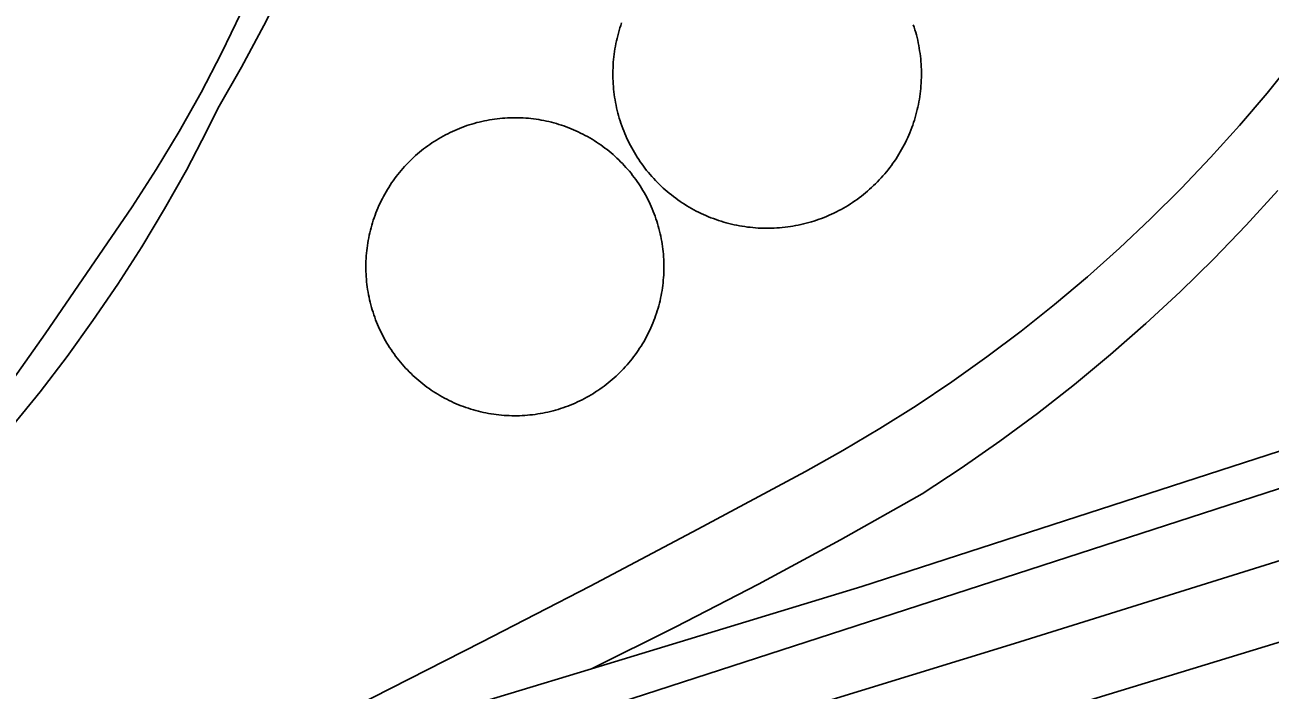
# Model space of a CAD drawing. Extents: x 3651524 to 3689615, y 505651 to 531377.
# Drawn here: x 3675107.5 to 3675321, y 513711 to 513825.1 of the extents above; entities that cross this region are included whole.
import ezdxf

# ---------------------------------------------------------------- set-up
doc = ezdxf.new("R2010")
doc.units = 0
for name, color, linetype in [('V-DOMW-TANK', 7, 'Continuous'), ('V-RAIL-TRAK', 7, 'Continuous'), ('V-SITE-OTLN', 7, 'Continuous')]:
    doc.layers.add(name, color=color, linetype=linetype)

msp = doc.modelspace()

# ---------------------------------------------------------------- linework, layer by layer
at = {"layer": 'V-DOMW-TANK'}
for points in [[(3675209.711, 513808.207), (3675209.568, 513808.645), (3675209.43, 513809.085), (3675209.303, 513809.53), (3675209.183, 513809.976), (3675209.07, 513810.423), (3675208.966, 513810.873), (3675208.867, 513811.322), (3675208.779, 513811.776), (3675208.697, 513812.231), (3675208.624, 513812.688), (3675208.558, 513813.145), (3675208.501, 513813.603), (3675208.451, 513814.062), (3675208.411, 513814.521), (3675208.376, 513814.982), (3675208.351, 513815.442), (3675208.335, 513815.903), (3675208.324, 513816.366), (3675208.324, 513816.827), (3675208.331, 513817.29), (3675208.345, 513817.75), (3675208.37, 513818.213), (3675208.4, 513818.672), (3675208.439, 513819.133), (3675208.486, 513819.592), (3675208.542, 513820.05), (3675208.603, 513820.507), (3675208.675, 513820.964), (3675208.755, 513821.418), (3675208.841, 513821.871), (3675208.935, 513822.324), (3675209.039, 513822.776), (3675209.15, 513823.221), (3675209.267, 513823.667), (3675209.394, 513824.112), (3675209.527, 513824.554), (3675209.668, 513824.994), (3675209.817, 513825.43)], [(3675259.838, 513825.123), (3675259.983, 513824.685), (3675260.118, 513824.243), (3675260.245, 513823.8), (3675260.368, 513823.354), (3675260.481, 513822.907), (3675260.585, 513822.457), (3675260.682, 513822.006), (3675260.772, 513821.554), (3675260.854, 513821.099), (3675260.925, 513820.642), (3675260.991, 513820.186), (3675261.048, 513819.727), (3675261.099, 513819.268), (3675261.142, 513818.807), (3675261.173, 513818.349), (3675261.198, 513817.888), (3675261.216, 513817.427), (3675261.224, 513816.964), (3675261.226, 513816.503), (3675261.22, 513816.04)], [(3675261.22, 513816.04), (3675261.204, 513815.58), (3675261.181, 513815.119), (3675261.151, 513814.658), (3675261.11, 513814.197), (3675261.065, 513813.741), (3675261.009, 513813.28), (3675260.946, 513812.823), (3675260.874, 513812.366), (3675260.796, 513811.912), (3675260.708, 513811.459), (3675260.614, 513811.006), (3675260.512, 513810.556), (3675260.401, 513810.107), (3675260.282, 513809.663), (3675260.155, 513809.219), (3675260.022, 513808.776), (3675259.881, 513808.336), (3675259.731, 513807.9), (3675259.576, 513807.465), (3675259.41, 513807.033), (3675259.24, 513806.605), (3675259.06, 513806.179), (3675258.873, 513805.757), (3675258.679, 513805.34), (3675258.478, 513804.924), (3675258.269, 513804.512), (3675258.054, 513804.103), (3675257.833, 513803.699), (3675257.601, 513803.3), (3675257.364, 513802.902), (3675257.12, 513802.509), (3675256.87, 513802.122), (3675256.612, 513801.739), (3675256.348, 513801.36), (3675256.078, 513800.986), (3675255.801, 513800.617), (3675255.519, 513800.252), (3675255.228, 513799.892), (3675254.933, 513799.538), (3675254.63, 513799.189), (3675254.323, 513798.845), (3675254.009, 513798.507), (3675253.688, 513798.172), (3675253.362, 513797.846), (3675253.032, 513797.524), (3675252.694, 513797.209), (3675252.352, 513796.9), (3675252.004, 513796.595), (3675251.652, 513796.298), (3675251.294, 513796.007), (3675250.931, 513795.72), (3675250.562, 513795.442), (3675250.19, 513795.169), (3675249.813, 513794.905), (3675249.43, 513794.645), (3675249.045, 513794.393), (3675248.654, 513794.145), (3675248.26, 513793.91), (3675247.859, 513793.676), (3675247.456, 513793.451)], [(3675184.564, 513808.205), (3675184.994, 513808.324), (3675185.426, 513808.432), (3675185.86, 513808.537), (3675186.294, 513808.631), (3675186.732, 513808.719), (3675187.171, 513808.799), (3675187.611, 513808.87), (3675188.049, 513808.934), (3675188.494, 513808.991), (3675188.938, 513809.04), (3675189.383, 513809.081), (3675189.827, 513809.118), (3675190.271, 513809.141), (3675190.718, 513809.159), (3675191.162, 513809.169), (3675191.609, 513809.171), (3675192.055, 513809.165), (3675192.5, 513809.153), (3675192.946, 513809.133), (3675193.39, 513809.104), (3675193.835, 513809.067), (3675194.279, 513809.022), (3675194.722, 513808.971), (3675195.164, 513808.911), (3675195.604, 513808.844), (3675196.045, 513808.768), (3675196.483, 513808.686), (3675196.919, 513808.596), (3675197.353, 513808.498), (3675197.788, 513808.393), (3675198.222, 513808.278), (3675198.648, 513808.158), (3675199.076, 513808.031), (3675199.5, 513807.896), (3675199.924, 513807.752), (3675200.343, 513807.603), (3675200.759, 513807.445), (3675201.175, 513807.279), (3675201.587, 513807.107), (3675201.994, 513806.929), (3675202.4, 513806.742), (3675202.801, 513806.548), (3675203.198, 513806.349), (3675203.596, 513806.14), (3675203.987, 513805.927), (3675204.374, 513805.706), (3675204.757, 513805.477), (3675205.136, 513805.243), (3675205.513, 513805.004), (3675205.885, 513804.756), (3675206.25, 513804.502), (3675206.612, 513804.242), (3675206.969, 513803.976), (3675207.323, 513803.703), (3675207.671, 513803.425), (3675208.013, 513803.14), (3675208.351, 513802.849), (3675208.685, 513802.552), (3675209.013, 513802.249), (3675209.334, 513801.942), (3675209.652, 513801.629), (3675209.963, 513801.309), (3675210.27, 513800.986), (3675210.569, 513800.656), (3675210.862, 513800.318), (3675211.153, 513799.98), (3675211.435, 513799.636), (3675211.712, 513799.286), (3675211.982, 513798.929), (3675212.246, 513798.571), (3675212.502, 513798.206), (3675212.754, 513797.838), (3675213, 513797.465), (3675213.238, 513797.088), (3675213.471, 513796.707), (3675213.698, 513796.322), (3675213.913, 513795.933), (3675214.124, 513795.542), (3675214.329, 513795.145), (3675214.528, 513794.745), (3675214.718, 513794.342), (3675214.903, 513793.936), (3675215.079, 513793.527), (3675215.249, 513793.113), (3675215.411, 513792.699), (3675215.564, 513792.28), (3675215.712, 513791.86), (3675215.853, 513791.436), (3675215.984, 513791.01), (3675216.111, 513790.582), (3675216.228, 513790.15), (3675216.338, 513789.72), (3675216.439, 513789.287), (3675216.537, 513788.851), (3675216.623, 513788.413), (3675216.703, 513787.973), (3675216.775, 513787.534), (3675216.84, 513787.092), (3675216.897, 513786.65), (3675216.949, 513786.207)], [(3675166.754, 513789.881), (3675166.867, 513790.315), (3675166.988, 513790.744), (3675167.115, 513791.172), (3675167.25, 513791.595), (3675167.393, 513792.019), (3675167.545, 513792.439), (3675167.7, 513792.855), (3675167.866, 513793.271), (3675168.038, 513793.68), (3675168.216, 513794.09), (3675168.403, 513794.495), (3675168.597, 513794.897), (3675168.796, 513795.294), (3675169.005, 513795.689), (3675169.218, 513796.081), (3675169.439, 513796.468), (3675169.666, 513796.853), (3675169.902, 513797.232), (3675170.142, 513797.604), (3675170.389, 513797.977), (3675170.643, 513798.346), (3675170.905, 513798.706), (3675171.17, 513799.065), (3675171.442, 513799.417), (3675171.721, 513799.765), (3675172.005, 513800.109), (3675172.296, 513800.447), (3675172.593, 513800.781), (3675172.896, 513801.108), (3675173.203, 513801.43), (3675173.517, 513801.747), (3675173.836, 513802.059), (3675174.16, 513802.364), (3675174.489, 513802.665), (3675174.825, 513802.96), (3675175.165, 513803.249), (3675175.509, 513803.531), (3675175.86, 513803.808), (3675176.216, 513804.076), (3675176.574, 513804.34), (3675176.939, 513804.598), (3675177.308, 513804.85), (3675177.678, 513805.096), (3675178.057, 513805.333), (3675178.438, 513805.565), (3675178.823, 513805.79), (3675179.21, 513806.009), (3675179.603, 513806.22), (3675180.001, 513806.425), (3675180.4, 513806.622), (3675180.803, 513806.812), (3675181.209, 513806.996), (3675181.619, 513807.173), (3675182.03, 513807.343), (3675182.446, 513807.504), (3675182.866, 513807.66), (3675183.286, 513807.807), (3675183.71, 513807.947), (3675184.136, 513808.08), (3675184.564, 513808.205)], [(3675247.456, 513793.451), (3675247.048, 513793.234), (3675246.638, 513793.023), (3675246.223, 513792.82), (3675245.805, 513792.624), (3675245.385, 513792.435), (3675244.959, 513792.253), (3675244.533, 513792.079), (3675244.101, 513791.913), (3675243.669, 513791.753), (3675243.233, 513791.602), (3675242.792, 513791.458), (3675242.352, 513791.321), (3675241.906, 513791.196), (3675241.463, 513791.073), (3675241.015, 513790.961), (3675240.566, 513790.854), (3675240.114, 513790.758), (3675239.661, 513790.668), (3675239.206, 513790.588), (3675238.752, 513790.514), (3675238.295, 513790.451), (3675237.836, 513790.391), (3675237.377, 513790.342), (3675236.917, 513790.301), (3675236.456, 513790.266), (3675235.995, 513790.242), (3675235.534, 513790.223), (3675235.073, 513790.215), (3675234.611, 513790.213), (3675234.15, 513790.221), (3675233.689, 513790.236), (3675233.226, 513790.258), (3675232.767, 513790.289), (3675232.307, 513790.328), (3675231.848, 513790.375), (3675231.389, 513790.43), (3675230.934, 513790.494), (3675230.476, 513790.565), (3675230.021, 513790.643), (3675229.566, 513790.731), (3675229.116, 513790.825), (3675228.665, 513790.928), (3675228.217, 513791.038), (3675227.77, 513791.157), (3675227.326, 513791.282), (3675226.886, 513791.417), (3675226.445, 513791.559), (3675226.009, 513791.708), (3675225.575, 513791.864), (3675225.143, 513792.032), (3675224.715, 513792.2), (3675224.289, 513792.38), (3675223.867, 513792.568), (3675223.447, 513792.761), (3675223.033, 513792.961), (3675222.62, 513793.17), (3675222.212, 513793.385), (3675221.806, 513793.609), (3675221.407, 513793.838), (3675221.012, 513794.076), (3675220.619, 513794.319), (3675220.232, 513794.569), (3675219.849, 513794.827), (3675219.47, 513795.091), (3675219.093, 513795.362), (3675218.726, 513795.636), (3675218.362, 513795.921), (3675218.001, 513796.212), (3675217.647, 513796.507), (3675217.297, 513796.808), (3675216.955, 513797.117), (3675216.615, 513797.43), (3675216.283, 513797.75), (3675215.955, 513798.075), (3675215.634, 513798.407), (3675215.318, 513798.743), (3675215.007, 513799.087), (3675214.704, 513799.433), (3675214.407, 513799.787), (3675214.116, 513800.144), (3675213.83, 513800.508), (3675213.551, 513800.875), (3675213.281, 513801.248), (3675213.014, 513801.627), (3675212.754, 513802.008), (3675212.502, 513802.395), (3675212.257, 513802.786), (3675212.017, 513803.181), (3675211.786, 513803.58), (3675211.56, 513803.984), (3675211.343, 513804.389), (3675211.13, 513804.801), (3675210.93, 513805.215), (3675210.733, 513805.632), (3675210.545, 513806.054), (3675210.362, 513806.478), (3675210.188, 513806.906), (3675210.022, 513807.336), (3675209.863, 513807.771), (3675209.711, 513808.207)], [(3675189.663, 513758.137), (3675189.217, 513758.174), (3675188.772, 513758.217), (3675188.33, 513758.27), (3675187.888, 513758.33), (3675187.447, 513758.397), (3675187.009, 513758.471), (3675186.569, 513758.555), (3675186.132, 513758.645), (3675185.694, 513758.744), (3675185.264, 513758.848), (3675184.832, 513758.961), (3675184.402, 513759.081), (3675183.976, 513759.21), (3675183.55, 513759.348), (3675183.128, 513759.489), (3675182.708, 513759.638), (3675182.29, 513759.796), (3675181.877, 513759.96), (3675181.465, 513760.132), (3675181.057, 513760.312), (3675180.652, 513760.499), (3675180.251, 513760.691), (3675179.849, 513760.892), (3675179.456, 513761.099), (3675179.065, 513761.316), (3675178.678, 513761.535), (3675178.295, 513761.76), (3675177.916, 513761.996), (3675177.539, 513762.237), (3675177.168, 513762.483), (3675176.802, 513762.737), (3675176.439, 513762.997), (3675176.083, 513763.265), (3675175.729, 513763.538), (3675175.38, 513763.816), (3675175.038, 513764.101), (3675174.7, 513764.392), (3675174.367, 513764.689), (3675174.039, 513764.99), (3675173.715, 513765.299), (3675173.4, 513765.613), (3675173.089, 513765.932), (3675172.781, 513766.256), (3675172.482, 513766.585), (3675172.188, 513766.919), (3675171.899, 513767.261), (3675171.616, 513767.605), (3675171.34, 513767.955), (3675171.069, 513768.31), (3675170.805, 513768.67), (3675170.545, 513769.033), (3675170.295, 513769.401), (3675170.051, 513769.774), (3675169.812, 513770.151), (3675169.58, 513770.532), (3675169.355, 513770.915), (3675169.138, 513771.306), (3675168.925, 513771.699), (3675168.722, 513772.094), (3675168.524, 513772.494), (3675168.333, 513772.897), (3675168.149, 513773.305), (3675167.973, 513773.714), (3675167.805, 513774.126), (3675167.641, 513774.542), (3675167.487, 513774.96), (3675167.34, 513775.381), (3675167.199, 513775.803), (3675167.065, 513776.229), (3675166.941, 513776.657), (3675166.824, 513777.087), (3675166.713, 513777.52), (3675166.609, 513777.956), (3675166.515, 513778.39), (3675166.429, 513778.828), (3675166.349, 513779.264), (3675166.275, 513779.707), (3675166.211, 513780.147), (3675166.154, 513780.59), (3675166.105, 513781.034), (3675166.064, 513781.476), (3675166.031, 513781.919), (3675166.005, 513782.369), (3675165.986, 513782.812), (3675165.976, 513783.258), (3675165.974, 513783.705), (3675165.98, 513784.151), (3675165.992, 513784.595), (3675166.015, 513785.042), (3675166.041, 513785.486), (3675166.078, 513785.931), (3675166.123, 513786.375), (3675166.175, 513786.817), (3675166.234, 513787.26), (3675166.302, 513787.7), (3675166.377, 513788.141), (3675166.459, 513788.579), (3675166.549, 513789.015), (3675166.648, 513789.449), (3675166.754, 513789.881)], [(3675216.949, 513786.207), (3675216.988, 513785.763), (3675217.02, 513785.318), (3675217.047, 513784.874), (3675217.065, 513784.427), (3675217.076, 513783.981), (3675217.078, 513783.537), (3675217.072, 513783.09), (3675217.059, 513782.644), (3675217.035, 513782.199), (3675217.008, 513781.755), (3675216.973, 513781.308), (3675216.928, 513780.866), (3675216.877, 513780.424), (3675216.818, 513779.983), (3675216.75, 513779.539), (3675216.674, 513779.101), (3675216.592, 513778.662), (3675216.502, 513778.226), (3675216.404, 513777.79), (3675216.297, 513777.36), (3675216.185, 513776.926), (3675216.064, 513776.496), (3675215.937, 513776.07), (3675215.802, 513775.644), (3675215.658, 513775.222), (3675215.507, 513774.802), (3675215.349, 513774.384), (3675215.185, 513773.97), (3675215.013, 513773.559), (3675214.835, 513773.151), (3675214.649, 513772.746), (3675214.454, 513772.344), (3675214.253, 513771.945), (3675214.047, 513771.55), (3675213.834, 513771.158), (3675213.612, 513770.771), (3675213.385, 513770.388), (3675213.15, 513770.01), (3675212.91, 513769.633), (3675212.662, 513769.262), (3675212.408, 513768.895), (3675212.148, 513768.533), (3675211.882, 513768.177), (3675211.607, 513767.822), (3675211.331, 513767.474), (3675211.046, 513767.132), (3675210.755, 513766.794), (3675210.459, 513766.46), (3675210.155, 513766.133), (3675209.848, 513765.809), (3675209.535, 513765.494), (3675209.215, 513765.182), (3675208.892, 513764.875), (3675208.56, 513764.576), (3675208.226, 513764.281), (3675207.886, 513763.993), (3675207.54, 513763.71), (3675207.192, 513763.433), (3675206.836, 513763.165), (3675206.477, 513762.899), (3675206.113, 513762.641), (3675205.744, 513762.391), (3675205.371, 513762.145), (3675204.994, 513761.908), (3675204.614, 513761.674), (3675204.228, 513761.449), (3675203.841, 513761.232), (3675203.448, 513761.021), (3675203.049, 513760.816), (3675202.652, 513760.617), (3675202.248, 513760.427), (3675201.843, 513760.243), (3675201.433, 513760.067), (3675201.019, 513759.899), (3675200.604, 513759.733), (3675200.186, 513759.581), (3675199.766, 513759.434), (3675199.342, 513759.292), (3675198.916, 513759.161), (3675198.49, 513759.034), (3675198.058, 513758.918), (3675197.626, 513758.807), (3675197.192, 513758.705), (3675196.757, 513758.61), (3675196.319, 513758.522), (3675195.881, 513758.442), (3675195.441, 513758.371), (3675194.998, 513758.305), (3675194.558, 513758.248), (3675194.113, 513758.201), (3675193.669, 513758.158), (3675193.225, 513758.125), (3675192.78, 513758.098), (3675192.334, 513758.082), (3675191.889, 513758.072), (3675191.443, 513758.07), (3675190.996, 513758.074), (3675190.55, 513758.088), (3675190.105, 513758.109), (3675189.663, 513758.137)]]:
    msp.add_lwpolyline(points, dxfattribs=at)
at = {"layer": 'V-RAIL-TRAK'}
for points in [[(3674900.293, 513609.639), (3674964.94, 513636.226), (3674976.886, 513641.133), (3675059.044, 513668.83), (3675129.628, 513691.254), (3675175.944, 513705.969), (3675204.657, 513714.691), (3675251.003, 513728.769), (3675412.764, 513781.196), (3675484.886, 513808.057), (3675549.966, 513833.532), (3675597.133, 513853.902), (3675618.121, 513862.964), (3675687.311, 513894.387), (3675743.307, 513917.398), (3675756.449, 513922.801), (3675793.85, 513939.498), (3675809.472, 513946.471), (3675896.315, 513984.613), (3675966.482, 514014.514), (3676014.004, 514036.17), (3676060.393, 514055.546)], [(3674783.219, 513551.99), (3674816.438, 513561.912), (3674849.593, 513572.036), (3674882.688, 513582.355), (3674915.721, 513592.876), (3674970.406, 513609.618), (3674991.792, 513616.164), (3675090.042, 513647.099), (3675240.689, 513694.199), (3675385.274, 513738.39), (3675554.559, 513791.192), (3675682.017, 513830.159), (3675850.325, 513884.48), (3676019.578, 513935.279), (3676131.442, 513970.998), (3676200.499, 513994.403), (3676254.957, 514014.039), (3676283.694, 514024.084), (3676328.374, 514040.989)], [(3674574.872, 513502.199), (3674636.341, 513520.365), (3674669.565, 513530.185), (3674761.77, 513559.215), (3674820.876, 513576.971), (3674842.367, 513583.429), (3674922.973, 513608.144), (3674967.803, 513622.611), (3674986.467, 513628.632), (3675050.463, 513649.114), (3675128.553, 513673.369), (3675277.17, 513718.998), (3675430.84, 513767.05), (3675573.444, 513812.78), (3675690.829, 513848.909), (3675836.456, 513895.589), (3675994.142, 513944.073), (3676112.045, 513981.195), (3676155.363, 513994.003), (3676217.294, 514011.01)], [(3675140.618, 513810.769), (3675144.628, 513817.81), (3675148.449, 513824.953), (3675152.082, 513832.197), (3675155.523, 513839.533), (3675158.769, 513846.957), (3675161.819, 513854.465), (3675164.669, 513862.049), (3675167.321, 513869.706), (3675169.769, 513877.429), (3675172.011, 513885.216), (3675174.049, 513893.057), (3675175.88, 513900.953), (3675177.502, 513908.891), (3675178.915, 513916.87), (3675180.117, 513924.881), (3675181.535, 513931.838), (3675182.733, 513938.836), (3675183.71, 513945.867)], [(3675085.301, 513734.944), (3675097.636, 513753.281), (3675110.981, 513772.105), (3675125.882, 513793.908), (3675130.034, 513800.304), (3675133.978, 513806.829), (3675137.709, 513813.478), (3675141.23, 513820.243), (3675144.529, 513827.116), (3675147.607, 513834.094), (3675150.46, 513841.163), (3675153.086, 513848.321), (3675155.482, 513855.561), (3675157.397, 513862.348), (3675159.099, 513869.192), (3675160.582, 513876.088), (3675161.843, 513883.024), (3675162.888, 513890), (3675163.711, 513897.004), (3675164.311, 513904.031)], [(3675129.628, 513691.254), (3675148.429, 513700.437), (3675167.16, 513709.766), (3675185.819, 513719.24), (3675204.407, 513728.859), (3675222.916, 513738.622), (3675241.353, 513748.526), (3675247.777, 513752.108), (3675254.101, 513755.864), (3675260.319, 513759.792), (3675266.428, 513763.89), (3675272.425, 513768.152), (3675278.301, 513772.578), (3675284.051, 513777.161), (3675289.677, 513781.9), (3675295.17, 513786.793), (3675300.528, 513791.833), (3675305.744, 513797.021), (3675310.817, 513802.345), (3675315.742, 513807.809), (3675320.516, 513813.405), (3675325.134, 513819.129)], [(3675105.308, 513756.306), (3675110.104, 513762.198), (3675114.729, 513768.224), (3675119.181, 513774.38), (3675123.457, 513780.657), (3675127.553, 513787.055), (3675131.465, 513793.568), (3675135.192, 513800.187), (3675138.727, 513806.91), (3675140.618, 513810.769)], [(3675322.357, 513796.675), (3675316.93, 513790.741), (3675311.339, 513784.96), (3675305.59, 513779.336), (3675299.692, 513773.872), (3675293.642, 513768.572), (3675287.449, 513763.442), (3675281.117, 513758.483), (3675274.651, 513753.703), (3675268.054, 513749.102), (3675261.335, 513744.684), (3675247.372, 513736.801), (3675233.267, 513729.174), (3675219.027, 513721.802), (3675204.657, 513714.691)]]:
    msp.add_lwpolyline(points, dxfattribs=at)
at = {"layer": 'V-SITE-OTLN'}
msp.add_lwpolyline([(3676264.918, 515078.7), (3676306.321, 514992.311), (3676365.793, 514825.28), (3676445.939, 514573.544), (3676504.604, 514358.32), (3676553.512, 514200.169), (3676328.048, 514129.626), (3676169.17, 514077.382), (3676156.342, 514070.904), (3676152.135, 514059.593), (3676148.598, 514048.269), (3676140.377, 514037.026), (3676068.312, 514011.448), (3675846.932, 513944.856), (3675667.615, 513871.533), (3675507.922, 513810.599), (3675343.591, 513752.421), (3675062.884, 513661.377), (3674968.012, 513621.571), (3674884.886, 513586.691), (3674650.707, 513515.621)], dxfattribs=at)

doc.saveas('drawing.dxf')
